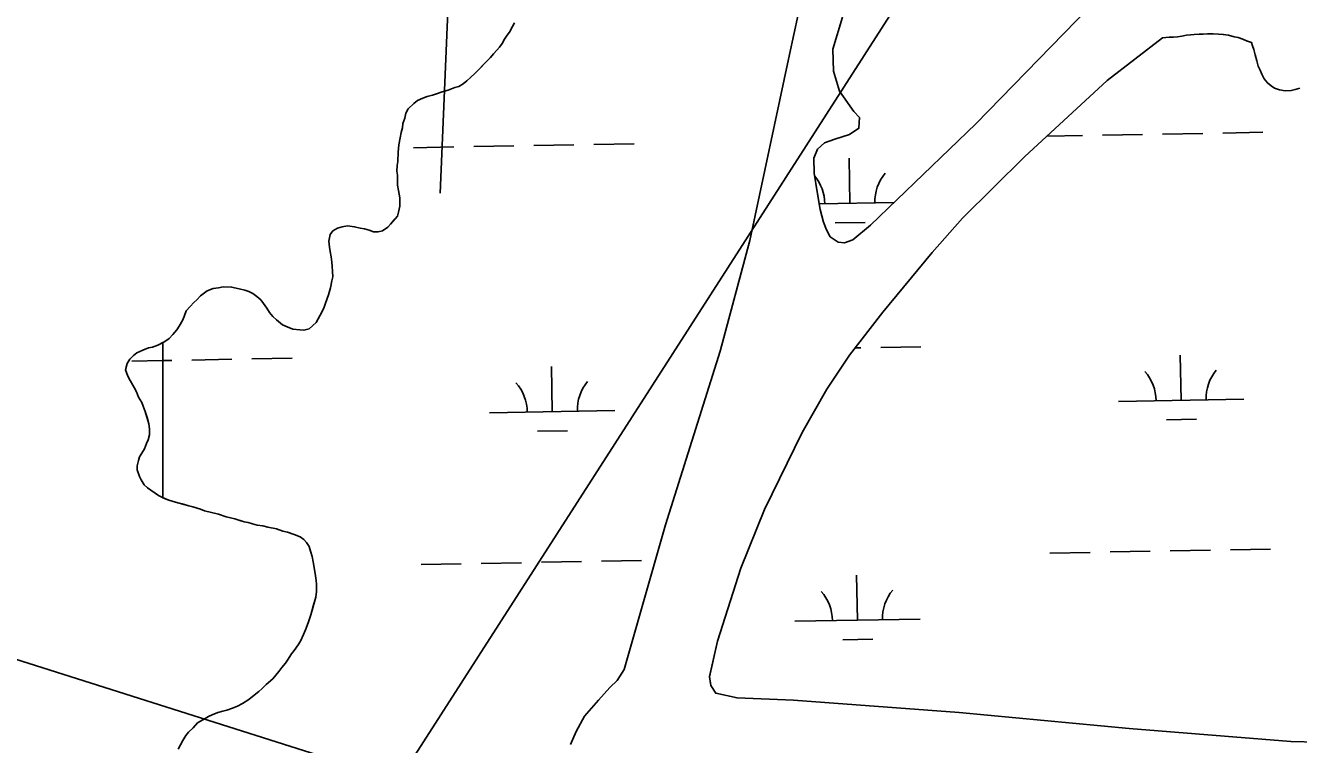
# Model space of a CAD drawing. Extents: x 3925854 to 3964121, y 224593 to 250589.
# Drawn here: x 3943328 to 3944344, y 231875 to 232448 of the extents above; entities that cross this region are included whole.
import ezdxf

# ---------------------------------------------------------------- set-up
doc = ezdxf.new("R2010")
doc.units = 0
for name, color, linetype in [('V-RIVR-RANG', 7, 'Continuous'), ('V-TOPO-MINR', 7, 'Continuous'), ('V-TOPO-SHOR', 7, 'Continuous'), ('V-UTIL-LINE', 7, 'Continuous'), ('V-WETL-SWMP', 7, 'Continuous')]:
    doc.layers.add(name, color=color, linetype=linetype)

msp = doc.modelspace()

# ---------------------------------------------------------------- linework, layer by layer
at = {"layer": 'V-RIVR-RANG'}
msp.add_lwpolyline([(3943765.567, 234844.599), (3943658.865, 232314.647)], dxfattribs=at)
at = {"layer": 'V-TOPO-MINR'}
msp.add_lwpolyline([(3943765.567, 234844.599), (3943658.865, 232314.647)], dxfattribs=at)
msp.add_lwpolyline([(3943765.567, 234844.599), (3943658.865, 232314.647)], dxfattribs=at)
at = {"layer": 'V-TOPO-SHOR'}
for points in [[(3943979.956, 232455.052), (3943972.241, 232429.434), (3943972.884, 232411.96), (3943977.707, 232395.926), (3943989.059, 232379.729), (3943993.534, 232375.112), (3943993.155, 232366.484), (3943985.748, 232361.516), (3943973.9, 232357.668), (3943965.771, 232354.788), (3943959.996, 232349.836), (3943957.272, 232342.582), (3943957.395, 232330.464), (3943959.877, 232315.575), (3943962.349, 232301.616), (3943964.782, 232291.384), (3943967.408, 232285.353), (3943970.261, 232279.786), (3943976.597, 232275.424), (3943981.729, 232275.008), (3943988.23, 232277.406), (3944002.33, 232288.967), (3944086.577, 232369.994), (3944186.79, 232473.255)], [(3943762.976, 231874.493), (3943767.531, 231885.028), (3943774.167, 231897.214), (3943785.457, 231909.913), (3943794.446, 231920.026), (3943800.215, 231925.679), (3943805.718, 231934.59), (3943838.81, 232050.058), (3943882.389, 232188.47), (3943906.199, 232276.808), (3943937.79, 232425.356), (3943944.663, 232457.114)], [(3943718.326, 232450.573), (3943716.608, 232447.761), (3943714.207, 232443.192), (3943712.485, 232440.728), (3943710.419, 232437.562), (3943708.356, 232434.046), (3943706.29, 232431.23), (3943704.215, 232428.762), (3943701.448, 232425.938), (3943699.034, 232422.767), (3943696.267, 232419.941), (3943693.154, 232416.765), (3943690.039, 232413.588), (3943686.926, 232410.412), (3943683.117, 232406.877), (3943680.346, 232404.403), (3943677.225, 232401.925), (3943673.751, 232399.793), (3943670.614, 232399.062), (3943665.391, 232396.911), (3943660.513, 232395.463), (3943655.985, 232394.02), (3943652.849, 232392.938), (3943648.665, 232391.849), (3943645.186, 232390.415), (3943641.01, 232388.625), (3943637.889, 232386.147), (3943633.387, 232381.908), (3943631.675, 232378.393), (3943630.665, 232374.539), (3943629.31, 232370.33), (3943628.996, 232366.832)], [(3944235.311, 232438.674), (3944191.336, 232404.616), (3944125.298, 232343.583), (3944075.919, 232294.608), (3944051.492, 232267.324), (3944012.122, 232219.616), (3943985.668, 232185.32), (3943967.531, 232158.102), (3943947.835, 232123.643), (3943917.928, 232062.045), (3943898.824, 232015.24), (3943880.302, 231957.019), (3943873.831, 231928.755), (3943875.068, 231921.775), (3943878.858, 231915.521)], [(3944306.561, 232434.762), (3944302.383, 232436.217), (3944299.602, 232437.652), (3944295.768, 232438.754), (3944292.628, 232439.495), (3944288.096, 232440.605), (3944283.908, 232441.359), (3944280.06, 232441.41), (3944275.867, 232441.816), (3944271.319, 232441.877), (3944267.817, 232441.572), (3944264.669, 232441.615), (3944260.817, 232441.316), (3944257.663, 232441.009), (3944254.511, 232440.7), (3944251.003, 232440.046), (3944247.496, 232439.393), (3944244.342, 232439.086), (3944240.844, 232439.133), (3944235.311, 232438.674)], [(3944306.561, 232434.762), (3944307.363, 232432.325), (3944308.375, 232429.391), (3944309.401, 232424.979), (3944310.759, 232420.246), (3944311.785, 232416.001), (3944313.29, 232412.742), (3944314.634, 232409.482), (3944316.637, 232405.738), (3944319.121, 232402.654), (3944322.093, 232400.227), (3944324.896, 232398.292), (3944328.837, 232397.186), (3944333.426, 232396.414), (3944338.174, 232396.461), (3944341.274, 232397.311), (3944345.028, 232398.494)], [(3943628.996, 232366.832), (3943627.987, 232362.978), (3943626.981, 232358.773), (3943625.99, 232353.17), (3943625.351, 232347.223), (3943625.074, 232339.881), (3943624.757, 232336.731), (3943624.454, 232332.184), (3943624.835, 232329.043), (3943624.886, 232324.15), (3943624.917, 232321.004), (3943625.658, 232316.816), (3943626.768, 232310.885), (3943626.799, 232307.741), (3943626.834, 232304.245), (3943625.834, 232299.343), (3943624.818, 232296.187), (3943622.054, 232293.012), (3943619.291, 232289.84), (3943617.218, 232287.372), (3943613.053, 232284.533), (3943609.565, 232283.798), (3943605.721, 232283.759), (3943602.21, 232285.121), (3943598.706, 232286.135), (3943595.204, 232286.799), (3943590.649, 232287.802), (3943585.05, 232288.443), (3943580.864, 232287.702), (3943577.03, 232286.614), (3943573.207, 232284.478), (3943571.138, 232281.662), (3943570.143, 232276.409), (3943570.542, 232271.52), (3943571.275, 232268.033), (3943572.019, 232263.845), (3943572.41, 232259.654), (3943572.795, 232256.165), (3943573.182, 232252.323), (3943573.229, 232247.778), (3943572.562, 232244.626), (3943571.57, 232239.025), (3943569.879, 232233.415), (3943567.501, 232226.749), (3943566.483, 232223.593), (3943564.771, 232220.081), (3943561.683, 232214.457), (3943559.966, 232211.295), (3943557.195, 232208.821), (3943554.424, 232206.345), (3943550.24, 232205.253), (3943547.093, 232205.573), (3943541.493, 232206.214), (3943536.932, 232207.916), (3943533.07, 232209.624), (3943528.489, 232213.423), (3943525.314, 232216.188), (3943522.836, 232219.307), (3943520.704, 232222.78), (3943517.87, 232226.598), (3943515.744, 232229.373), (3943512.569, 232232.135), (3943509.399, 232234.55), (3943506.237, 232236.266), (3943503.081, 232237.282), (3943498.526, 232238.286), (3943492.571, 232239.623), (3943485.927, 232239.905), (3943482.089, 232239.166), (3943477.903, 232238.427), (3943473.029, 232236.629), (3943467.825, 232232.731), (3943464.712, 232229.555), (3943462.287, 232227.431), (3943459.522, 232224.259), (3943456.411, 232220.732), (3943454.711, 232216.171), (3943453.343, 232213.011), (3943450.595, 232208.44), (3943448.875, 232205.626), (3943445.77, 232201.749), (3943442.655, 232198.573), (3943438.489, 232195.734), (3943433.621, 232193.238), (3943429.441, 232191.798), (3943426.304, 232191.067), (3943421.778, 232189.275), (3943416.905, 232187.126), (3943414.132, 232185.003), (3943411.363, 232182.179), (3943409.301, 232178.662), (3943407.954, 232173.755), (3943409.756, 232168.531), (3943411.538, 232165.053), (3943414.739, 232159.493), (3943416.522, 232156.015), (3943418.312, 232151.839), (3943420.801, 232147.67), (3943421.882, 232144.536), (3943423.672, 232140.358), (3943425.12, 232135.48)], [(3943425.12, 232135.48), (3943426.566, 232130.602), (3943426.959, 232126.411), (3943427.004, 232121.869), (3943425.998, 232117.664), (3943424.628, 232114.855), (3943422.922, 232110.642), (3943420.862, 232107.125), (3943419.144, 232104.314), (3943418.126, 232101.158), (3943417.12, 232096.951), (3943417.151, 232093.807), (3943418.951, 232088.583), (3943420.379, 232085.8), (3943422.863, 232081.98), (3943425.335, 232079.559), (3943428.153, 232077.491), (3943431.671, 232075.078), (3943434.135, 232073.356), (3943437.299, 232071.642), (3943442.563, 232069.598), (3943447.824, 232067.902), (3943453.079, 232066.559), (3943458.336, 232065.213), (3943461.492, 232064.195), (3943467.8, 232062.514), (3943470.96, 232061.148), (3943476.566, 232059.804), (3943482.171, 232058.465), (3943488.135, 232056.427), (3943495.141, 232054.75), (3943498.299, 232053.734), (3943502.506, 232052.378), (3943505.657, 232051.711), (3943509.164, 232050.699), (3943513.018, 232049.687), (3943517.569, 232049.036), (3943521.423, 232048.026), (3943528.427, 232046.699), (3943533.338, 232045.001), (3943537.195, 232043.992), (3943542.454, 232042.296), (3943547.367, 232040.248), (3943550.185, 232038.182), (3943552.307, 232035.757), (3943554.435, 232032.632), (3943555.522, 232028.798), (3943556.964, 232024.618), (3943557.705, 232020.432), (3943558.832, 232012.754), (3943559.565, 232009.266), (3943559.954, 232005.424), (3943560.335, 232002.282), (3943560.392, 231996.691), (3943559.739, 231992.14), (3943557.711, 231985.128), (3943555.686, 231978.118), (3943553.652, 231971.806), (3943551.613, 231966.192), (3943549.905, 231962.332), (3943547.51, 231957.064), (3943545.792, 231954.25), (3943542.343, 231949.671), (3943540.275, 231946.855), (3943537.178, 231941.93), (3943535.456, 231939.466), (3943532.695, 231935.943), (3943530.281, 231932.771), (3943525.443, 231927.131), (3943520.247, 231922.535), (3943516.788, 231919.004), (3943514.364, 231916.883), (3943510.546, 231914.048), (3943506.389, 231910.509), (3943501.179, 231907.312), (3943497.355, 231905.176), (3943493.175, 231903.737), (3943488.651, 231901.942), (3943485.511, 231901.211), (3943481.677, 231900.124), (3943477.151, 231898.332), (3943474.02, 231896.9), (3943469.502, 231894.408), (3943465.332, 231891.92), (3943461.877, 231888.041), (3943458.068, 231884.506), (3943456, 231881.69), (3943453.591, 231877.819), (3943449.819, 231870.79)], [(3943878.858, 231915.521), (3943895.91, 231911.732), (3943940.909, 231910.089), (3944073.152, 231900.241), (3944208.924, 231887.398), (3944337.911, 231877.051), (3944359.358, 231876.568), (3944375.658, 231877.899), (3944391.237, 231881.553), (3944404, 231887.041), (3944410.013, 231891.53), (3944440.391, 231929.826), (3944515.893, 232022.883), (3944547.186, 232062.588), (3944548.782, 232066.333), (3944550.813, 232072.645), (3944551.829, 232076.979)]]:
    msp.add_lwpolyline(points, dxfattribs=at)
at = {"layer": 'V-UTIL-LINE'}
for points in [[(3951084.343, 243921.319), (3947981.77, 238738.296), (3948844.302, 237642.921), (3949260.796, 236134.673), (3945931.135, 235655.081), (3945509.058, 234777.685), (3942603.575, 230254.808)], [(3944448.956, 231161.167), (3944066.619, 231705.838), (3939716.974, 233085.703), (3938914.857, 233883.421)]]:
    msp.add_lwpolyline(points, dxfattribs=at)
at = {"layer": 'V-WETL-SWMP'}
for p, q in [((3943781.74, 232353.504), (3943813.735, 232354.086)), ((3944143.144, 232360.076), (3944171.584, 232360.593)), ((3944187.581, 232360.884), (3944219.576, 232361.465)), ((3944235.573, 232361.756), (3944267.568, 232362.338)), ((3944283.565, 232362.629), (3944315.56, 232363.211)), ((3943637.764, 232350.886), (3943669.759, 232351.468)), ((3943685.756, 232351.759), (3943717.751, 232352.341)), ((3943733.748, 232352.632), (3943765.743, 232353.213)), ((3943985.945, 232306.467), (3943985.291, 232342.461)), ((3943961.568, 232306.024), (3944021.191, 232307.108)), ((3943974.228, 232290.82), (3943998.224, 232291.257)), ((3944010.632, 232191.465), (3944042.627, 232192.046)), ((3943460.815, 232181.467), (3943492.81, 232182.049)), ((3943508.807, 232182.34), (3943540.802, 232182.922)), ((3943990.118, 232191.092), (3943994.635, 232191.174)), ((3944250.281, 232149.385), (3944249.626, 232185.379)), ((3943412.823, 232180.595), (3943437.695, 232181.047)), ((3943437.695, 232181.047), (3943444.818, 232181.176)), ((3943748.456, 232140.26), (3943747.801, 232176.254)), ((3943698.464, 232139.351), (3943798.447, 232141.169)), ((3944200.289, 232148.476), (3944300.272, 232150.294)), ((3944238.563, 232133.738), (3944262.559, 232134.174)), ((3943736.738, 232124.613), (3943760.734, 232125.05)), ((3944241.621, 232029.136), (3944273.616, 232029.718)), ((3944289.614, 232030.009), (3944321.608, 232030.591)), ((3943643.812, 232018.266), (3943675.807, 232018.848)), ((3943691.804, 232019.139), (3943723.799, 232019.721)), ((3943739.796, 232020.012), (3943771.791, 232020.593)), ((3943787.788, 232020.884), (3943819.783, 232021.466)), ((3944145.637, 232027.391), (3944177.632, 232027.973)), ((3944193.629, 232028.264), (3944225.624, 232028.845)), ((3943991.993, 231973.847), (3943991.339, 232009.841)), ((3943942.002, 231972.938), (3944041.985, 231974.756)), ((3943980.276, 231958.2), (3944004.272, 231958.637))]:
    msp.add_line(p, q, dxfattribs=at)
for points in [[(3944186.789, 232473.254), (3944086.577, 232369.994), (3944002.33, 232288.968), (3943988.23, 232277.406), (3943981.729, 232275.009), (3943976.597, 232275.423), (3943970.261, 232279.787), (3943967.407, 232285.352), (3943964.783, 232291.385), (3943962.349, 232301.615), (3943959.877, 232315.574), (3943957.395, 232330.464), (3943957.273, 232342.582), (3943959.996, 232349.835), (3943965.772, 232354.788), (3943973.9, 232357.667), (3943985.747, 232361.515), (3943993.155, 232366.485), (3943993.534, 232375.112), (3943989.059, 232379.728), (3943977.708, 232395.927), (3943972.885, 232411.959), (3943972.242, 232429.433), (3943979.955, 232455.052)], [(3943762.977, 231874.494), (3943767.532, 231885.028), (3943774.167, 231897.214), (3943785.458, 231909.914), (3943794.445, 231920.026), (3943800.215, 231925.678), (3943805.718, 231934.59), (3943838.809, 232050.057), (3943882.389, 232188.47), (3943906.199, 232276.808), (3943937.79, 232425.355), (3943944.663, 232457.114)], [(3943718.326, 232450.574), (3943716.607, 232447.761), (3943714.207, 232443.193), (3943712.484, 232440.729), (3943710.419, 232437.562), (3943708.357, 232434.046), (3943706.289, 232431.229), (3943704.216, 232428.761), (3943701.449, 232425.937), (3943699.034, 232422.767), (3943686.926, 232410.411), (3943683.117, 232406.877), (3943680.346, 232404.402), (3943677.225, 232401.924), (3943673.751, 232399.792), (3943670.613, 232399.061), (3943665.392, 232396.911), (3943660.513, 232395.463), (3943655.984, 232394.019), (3943652.849, 232392.939), (3943648.666, 232391.848), (3943645.185, 232390.415), (3943641.009, 232388.625), (3943637.889, 232386.147), (3943633.388, 232381.907), (3943631.676, 232378.394), (3943630.666, 232374.539), (3943629.31, 232370.331), (3943628.996, 232366.833), (3943627.987, 232362.978), (3943626.981, 232358.773), (3943625.989, 232353.171), (3943625.35, 232347.222), (3943625.075, 232339.88), (3943624.757, 232336.731), (3943624.454, 232332.184), (3943624.835, 232329.042), (3943624.916, 232321.004), (3943625.658, 232316.817), (3943626.767, 232310.886), (3943626.834, 232304.246), (3943625.835, 232299.343), (3943624.818, 232296.186), (3943619.29, 232289.839), (3943617.218, 232287.371), (3943613.052, 232284.533), (3943609.564, 232283.799), (3943605.72, 232283.76), (3943602.211, 232285.122), (3943598.706, 232286.135), (3943595.204, 232286.799), (3943590.65, 232287.802), (3943585.051, 232288.444), (3943580.864, 232287.702), (3943577.03, 232286.615), (3943573.207, 232284.479), (3943571.138, 232281.662), (3943570.143, 232276.409), (3943570.542, 232271.52), (3943571.276, 232268.032), (3943572.018, 232263.845), (3943572.41, 232259.655), (3943572.795, 232256.164)], [(3944359.359, 231876.568), (3944337.912, 231877.051), (3944208.925, 231887.398), (3944073.153, 231900.24), (3943940.908, 231910.089), (3943895.911, 231911.731), (3943878.859, 231915.52), (3943875.067, 231921.775), (3943873.831, 231928.754), (3943880.303, 231957.02), (3943898.825, 232015.239), (3943917.928, 232062.045), (3943947.836, 232123.643), (3943967.53, 232158.102), (3943985.667, 232185.321), (3944012.121, 232219.615), (3944051.492, 232267.325), (3944075.92, 232294.608), (3944125.299, 232343.584), (3944191.337, 232404.615), (3944235.311, 232438.674), (3944240.845, 232439.132), (3944244.343, 232439.086), (3944247.496, 232439.394), (3944251.003, 232440.047), (3944254.511, 232440.7), (3944257.663, 232441.008), (3944260.816, 232441.316), (3944264.669, 232441.615), (3944267.817, 232441.573), (3944271.319, 232441.877), (3944275.867, 232441.816), (3944280.06, 232441.411), (3944283.908, 232441.36), (3944288.096, 232440.605), (3944292.629, 232439.495), (3944295.768, 232438.754), (3944299.602, 232437.653), (3944302.382, 232436.217), (3944306.561, 232434.762), (3944307.363, 232432.326), (3944308.375, 232429.39), (3944309.402, 232424.98), (3944310.759, 232420.247), (3944311.785, 232416.001), (3944313.291, 232412.743), (3944314.633, 232409.482), (3944316.636, 232405.738), (3944319.122, 232402.653), (3944322.093, 232400.227), (3944324.896, 232398.291), (3944328.836, 232397.185), (3944333.427, 232396.413), (3944338.174, 232396.461), (3944341.275, 232397.311), (3944345.028, 232398.495)], [(3943572.795, 232256.164), (3943573.183, 232252.323), (3943573.229, 232247.779), (3943572.562, 232244.627), (3943571.57, 232239.024), (3943569.879, 232233.415), (3943567.5, 232226.75), (3943566.483, 232223.594), (3943564.771, 232220.081), (3943561.682, 232214.458), (3943559.967, 232211.295), (3943554.425, 232206.345), (3943550.241, 232205.254), (3943547.092, 232205.572), (3943541.493, 232206.214), (3943536.932, 232207.916), (3943533.07, 232209.624), (3943528.488, 232213.423), (3943525.314, 232216.187), (3943522.836, 232219.307), (3943520.704, 232222.781), (3943517.869, 232226.597), (3943515.744, 232229.372), (3943512.57, 232232.136), (3943509.4, 232234.55), (3943506.237, 232236.266), (3943503.081, 232237.283), (3943498.527, 232238.285), (3943492.571, 232239.623), (3943485.928, 232239.905), (3943482.09, 232239.167), (3943477.903, 232238.426), (3943473.028, 232236.629), (3943467.825, 232232.731), (3943464.711, 232229.554), (3943462.286, 232227.432), (3943459.522, 232224.259), (3943456.412, 232220.732), (3943454.711, 232216.171), (3943453.344, 232213.011), (3943450.595, 232208.44), (3943448.875, 232205.626), (3943445.769, 232201.75), (3943442.655, 232198.573), (3943438.49, 232195.734), (3943437.695, 232195.326), (3943437.695, 232071.487), (3943442.563, 232069.597), (3943447.823, 232067.903), (3943458.336, 232065.213), (3943461.492, 232064.196), (3943467.8, 232062.513), (3943470.96, 232061.147), (3943482.172, 232058.464), (3943488.134, 232056.427), (3943495.142, 232054.75), (3943502.506, 232052.378), (3943505.658, 232051.711), (3943509.164, 232050.698), (3943513.019, 232049.688), (3943517.569, 232049.035), (3943521.424, 232048.026), (3943528.428, 232046.699), (3943533.339, 232045.001), (3943537.194, 232043.991), (3943542.454, 232042.297), (3943547.368, 232040.249), (3943550.185, 232038.181), (3943552.307, 232035.756), (3943554.435, 232032.631), (3943555.523, 232028.798), (3943556.963, 232024.618), (3943557.705, 232020.431), (3943558.831, 232012.753), (3943559.565, 232009.265), (3943559.954, 232005.424), (3943560.335, 232002.282), (3943560.392, 231996.691), (3943559.739, 231992.14), (3943555.686, 231978.118), (3943553.653, 231971.806), (3943551.613, 231966.193), (3943549.904, 231962.331), (3943547.511, 231957.064), (3943545.792, 231954.25), (3943542.343, 231949.672), (3943540.274, 231946.855), (3943537.178, 231941.93), (3943535.456, 231939.466), (3943532.695, 231935.943), (3943530.28, 231932.772), (3943525.444, 231927.131), (3943520.248, 231922.535), (3943516.788, 231919.004), (3943514.363, 231916.883), (3943510.547, 231914.048), (3943506.389, 231910.51), (3943501.178, 231907.312), (3943497.355, 231905.176), (3943493.175, 231903.736), (3943488.65, 231901.942)], [(3943488.65, 231901.942), (3943485.511, 231901.211), (3943481.677, 231900.124), (3943477.152, 231898.331), (3943474.021, 231896.901), (3943469.502, 231894.408), (3943465.333, 231891.92), (3943461.877, 231888.04), (3943458.068, 231884.506), (3943455.999, 231881.689), (3943453.592, 231877.82), (3943449.818, 231870.791)]]:
    msp.add_lwpolyline(points, dxfattribs=at)
msp.add_lwpolyline([(3943437.695, 232195.326), (3943433.622, 232193.238), (3943429.442, 232191.798), (3943426.304, 232191.067), (3943421.778, 232189.274), (3943416.906, 232187.127), (3943414.132, 232185.002), (3943411.364, 232182.178), (3943409.302, 232178.662), (3943407.954, 232173.755), (3943409.755, 232168.53), (3943411.537, 232165.053), (3943414.739, 232159.493), (3943416.522, 232156.016), (3943418.312, 232151.84), (3943420.801, 232147.67), (3943421.881, 232144.536), (3943423.671, 232140.359), (3943426.566, 232130.602), (3943426.958, 232126.412), (3943427.004, 232121.868), (3943425.998, 232117.664), (3943424.628, 232114.854), (3943422.923, 232110.642), (3943420.862, 232107.126), (3943419.143, 232104.313), (3943418.126, 232101.157), (3943417.12, 232096.952), (3943417.152, 232093.807), (3943418.952, 232088.582), (3943420.379, 232085.8), (3943422.864, 232081.981), (3943425.335, 232079.559), (3943428.152, 232077.49), (3943431.672, 232075.079), (3943434.136, 232073.357), (3943437.299, 232071.641), (3943437.695, 232071.487)], close=True, dxfattribs=at)
for centre, start, end in [((3943930.703, 232305.937), 0.269879, 39.988157), ((3944041.17, 232307.946), 140.269876, 181.813534), ((3944195.038, 232148.855), 0.269879, 41.813537), ((3944305.506, 232150.864), 140.269876, 181.813534), ((3943693.213, 232139.73), 0.269879, 41.813537), ((3943803.681, 232141.739), 140.269876, 181.813534), ((3943936.751, 231973.317), 0.269879, 41.813537), ((3944047.219, 231975.326), 140.269876, 181.813534)]:
    msp.add_arc(centre, 35.246, start, end, dxfattribs=at)

doc.saveas('drawing.dxf')
